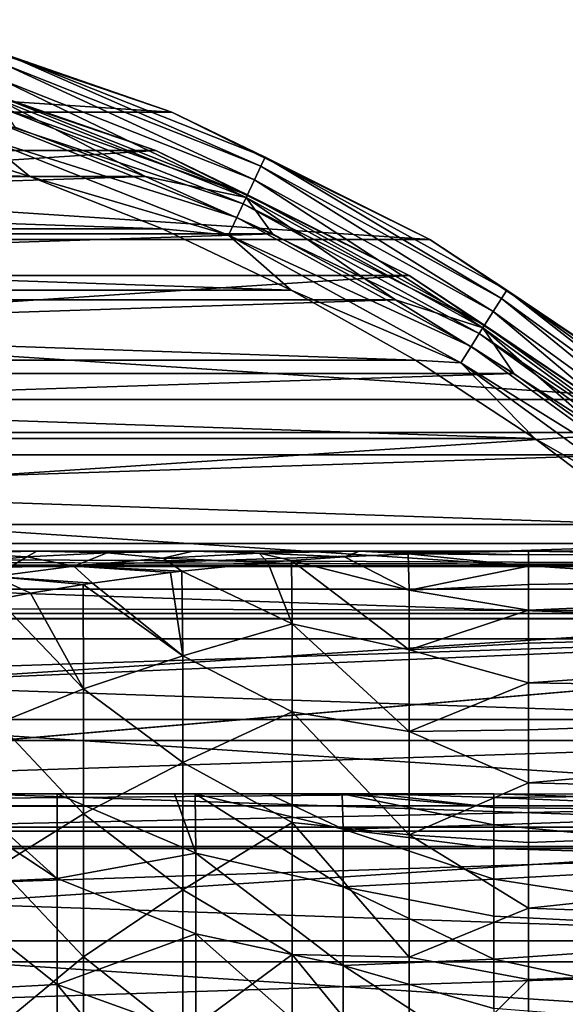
# Model space of a CAD drawing. Header units: millimetres. Extents: x -223 to 138, y -45 to 391.
# Tile 310 of 364: x 85 to 93, y 16 to 31. Entities that reach past the tile are written whole.
import ezdxf

# ---------------------------------------------------------------- set-up
doc = ezdxf.new("R2010")
doc.units = ezdxf.units.MM
doc.header["$LTSCALE"] = 65.185185
for name, color, linetype in [('10', 7, 'CONTINUOUS'), ('136', 7, 'CONTINUOUS'), ('14', 7, 'CONTINUOUS'), ('3', 7, 'CONTINUOUS'), ('315', 7, 'CONTINUOUS'), ('319', 7, 'CONTINUOUS'), ('32', 7, 'CONTINUOUS'), ('321', 7, 'CONTINUOUS'), ('322', 7, 'CONTINUOUS'), ('325', 7, 'CONTINUOUS'), ('327', 7, 'CONTINUOUS'), ('328', 7, 'CONTINUOUS'), ('351', 7, 'CONTINUOUS'), ('384', 7, 'CONTINUOUS'), ('391', 7, 'CONTINUOUS'), ('393', 7, 'CONTINUOUS'), ('48', 7, 'CONTINUOUS'), ('9', 7, 'CONTINUOUS')]:
    doc.layers.add(name, color=color, linetype=linetype)

msp = doc.modelspace()

# ---------------------------------------------------------------- linework, layer by layer
at = {"layer": '10', "color": 7, "linetype": 'CONTINUOUS', "true_color": 0xaaaaaa}
for points in [[(88.879, 22.865, 5.855), (90.576, 22.441, 5.686), (89.642, 22.919, 4.517), (88.879, 22.865, 5.855)], [(90.576, 22.441, 5.686), (90.564, 22.965, 2.933), (89.642, 22.919, 4.517), (90.576, 22.441, 5.686)], [(90.564, 22.965, 2.933), (92.3, 22.947, 1.567), (90.896, 22.977, 2.369), (90.564, 22.965, 2.933)], [(92.3, 22.786, 3.128), (92.3, 22.947, 1.567), (90.564, 22.965, 2.933), (92.3, 22.786, 3.128)], [(90.576, 22.441, 5.686), (92.3, 22.786, 3.128), (90.564, 22.965, 2.933), (90.576, 22.441, 5.686)], [(92.3, 22.947, 1.567), (92.3, 23), (90.896, 22.977, 2.369), (92.3, 22.947, 1.567)], [(87.298, 22.712, 8.755), (88.89, 21.951, 8.665), (88.535, 22.837, 6.47), (87.298, 22.712, 8.755)], [(88.89, 21.951, 8.665), (88.879, 22.865, 5.855), (88.535, 22.837, 6.47), (88.89, 21.951, 8.665)], [(90.576, 21.58, 8.379), (90.576, 22.441, 5.686), (88.879, 22.865, 5.855), (90.576, 21.58, 8.379)], [(88.89, 21.951, 8.665), (90.576, 21.58, 8.379), (88.879, 22.865, 5.855), (88.89, 21.951, 8.665)], [(92.3, 22.52, 4.674), (92.3, 22.786, 3.128), (90.576, 22.441, 5.686), (92.3, 22.52, 4.674)], [(86.004, 22.541, 11.336), (87.308, 21.492, 11.415), (87.13, 22.692, 9.076), (86.004, 22.541, 11.336)], [(87.308, 21.492, 11.415), (87.298, 22.712, 8.755), (87.13, 22.692, 9.076), (87.308, 21.492, 11.415)], [(87.308, 21.492, 11.415), (88.89, 21.951, 8.665), (87.298, 22.712, 8.755), (87.308, 21.492, 11.415)], [(85.878, 21.014, 14.152), (85.871, 22.521, 11.617), (85.109, 22.396, 13.306), (85.878, 21.014, 14.152)], [(85.871, 22.521, 11.617), (87.308, 21.492, 11.415), (86.004, 22.541, 11.336), (85.871, 22.521, 11.617)], [(85.878, 21.014, 14.152), (87.308, 21.492, 11.415), (85.871, 22.521, 11.617), (85.878, 21.014, 14.152)], [(92.3, 22.149, 6.199), (92.3, 22.52, 4.674), (90.576, 22.441, 5.686), (92.3, 22.149, 6.199)], [(84.635, 22.309, 14.445), (85.878, 21.014, 14.152), (85.109, 22.396, 13.306), (84.635, 22.309, 14.445)], [(84.643, 20.518, 16.878), (85.878, 21.014, 14.152), (84.635, 22.309, 14.445), (84.643, 20.518, 16.878)], [(90.576, 21.58, 8.379), (92.3, 22.149, 6.199), (90.576, 22.441, 5.686), (90.576, 21.58, 8.379)], [(92.3, 21.675, 7.695), (92.3, 22.149, 6.199), (90.576, 21.58, 8.379), (92.3, 21.675, 7.695)], [(88.89, 20.684, 11.363), (88.89, 21.951, 8.665), (87.308, 21.492, 11.415), (88.89, 20.684, 11.363)], [(90.576, 20.398, 10.947), (90.576, 21.58, 8.379), (88.89, 21.951, 8.665), (90.576, 20.398, 10.947)], [(88.89, 20.684, 11.363), (90.576, 20.398, 10.947), (88.89, 21.951, 8.665), (88.89, 20.684, 11.363)], [(92.3, 21.1, 9.155), (92.3, 21.675, 7.695), (90.576, 21.58, 8.379), (92.3, 21.1, 9.155)], [(87.308, 19.951, 13.934), (87.308, 21.492, 11.415), (85.878, 21.014, 14.152), (87.308, 19.951, 13.934)], [(87.308, 19.951, 13.934), (88.89, 20.684, 11.363), (87.308, 21.492, 11.415), (87.308, 19.951, 13.934)], [(90.576, 20.398, 10.947), (92.3, 21.1, 9.155), (90.576, 21.58, 8.379), (90.576, 20.398, 10.947)], [(92.3, 20.426, 10.572), (92.3, 21.1, 9.155), (90.576, 20.398, 10.947), (92.3, 20.426, 10.572)], [(85.878, 19.213, 16.514), (85.878, 21.014, 14.152), (84.643, 20.518, 16.878), (85.878, 19.213, 16.514)], [(85.878, 19.213, 16.514), (87.308, 19.951, 13.934), (85.878, 21.014, 14.152), (85.878, 19.213, 16.514)], [(88.89, 19.086, 13.88), (88.89, 20.684, 11.363), (87.308, 19.951, 13.934), (88.89, 19.086, 13.88)], [(90.576, 18.911, 13.352), (90.576, 20.398, 10.947), (88.89, 20.684, 11.363), (90.576, 18.911, 13.352)], [(88.89, 19.086, 13.88), (90.576, 18.911, 13.352), (88.89, 20.684, 11.363), (88.89, 19.086, 13.88)], [(84.643, 18.449, 19.118), (85.878, 19.213, 16.514), (84.643, 20.518, 16.878), (84.643, 18.449, 19.118)], [(92.3, 19.658, 11.94), (92.3, 20.426, 10.572), (90.576, 20.398, 10.947), (92.3, 19.658, 11.94)], [(90.576, 18.911, 13.352), (92.3, 19.658, 11.94), (90.576, 20.398, 10.947), (90.576, 18.911, 13.352)], [(87.308, 18.116, 16.249), (87.308, 19.951, 13.934), (85.878, 19.213, 16.514), (87.308, 18.116, 16.249)], [(87.308, 18.116, 16.249), (88.89, 19.086, 13.88), (87.308, 19.951, 13.934), (87.308, 18.116, 16.249)], [(92.3, 18.798, 13.253), (92.3, 19.658, 11.94), (90.576, 18.911, 13.352), (92.3, 18.798, 13.253)], [(85.878, 17.148, 18.649), (85.878, 19.213, 16.514), (84.643, 18.449, 19.118), (85.878, 17.148, 18.649)], [(85.878, 17.148, 18.649), (87.308, 18.116, 16.249), (85.878, 19.213, 16.514), (85.878, 17.148, 18.649)], [(88.89, 17.184, 16.175), (88.89, 19.086, 13.88), (87.308, 18.116, 16.249), (88.89, 17.184, 16.175)], [(90.576, 17.143, 15.558), (90.576, 18.911, 13.352), (88.89, 19.086, 13.88), (90.576, 17.143, 15.558)], [(88.89, 17.184, 16.175), (90.576, 17.143, 15.558), (88.89, 19.086, 13.88), (88.89, 17.184, 16.175)], [(92.3, 17.851, 14.504), (92.3, 18.798, 13.253), (90.576, 18.911, 13.352), (92.3, 17.851, 14.504)], [(90.576, 17.143, 15.558), (92.3, 17.851, 14.504), (90.576, 18.911, 13.352), (90.576, 17.143, 15.558)], [(84.643, 16.136, 21.106), (85.878, 17.148, 18.649), (84.643, 18.449, 19.118), (84.643, 16.136, 21.106)], [(87.308, 16.014, 18.324), (87.308, 18.116, 16.249), (85.878, 17.148, 18.649), (87.308, 16.014, 18.324)], [(87.308, 16.014, 18.324), (88.89, 17.184, 16.175), (87.308, 18.116, 16.249), (87.308, 16.014, 18.324)], [(92.3, 16.82, 15.687), (92.3, 17.851, 14.504), (90.576, 17.143, 15.558), (92.3, 16.82, 15.687)], [(85.878, 14.848, 20.528), (85.878, 17.148, 18.649), (84.643, 16.136, 21.106), (85.878, 14.848, 20.528)], [(85.878, 14.848, 20.528), (87.308, 16.014, 18.324), (85.878, 17.148, 18.649), (85.878, 14.848, 20.528)], [(88.89, 15.008, 18.212), (88.89, 17.184, 16.175), (87.308, 16.014, 18.324), (88.89, 15.008, 18.212)], [(90.576, 15.118, 17.531), (90.576, 17.143, 15.558), (88.89, 17.184, 16.175), (90.576, 15.118, 17.531)], [(88.89, 15.008, 18.212), (90.576, 15.118, 17.531), (88.89, 17.184, 16.175), (88.89, 15.008, 18.212)], [(90.576, 15.118, 17.531), (92.3, 16.82, 15.687), (90.576, 17.143, 15.558), (90.576, 15.118, 17.531)], [(92.3, 15.711, 16.798), (92.3, 16.82, 15.687), (90.576, 15.118, 17.531), (92.3, 15.711, 16.798)]]:
    msp.add_3dface(points, dxfattribs=at)
at = {"layer": '136', "color": 7, "linetype": 'CONTINUOUS', "true_color": 0xaaaaaa}
for points in [[(69.5, 19.5), (69.5, 19.309, -2.72), (91.8, 19.5), (69.5, 19.5)], [(69.5, 19.309, -2.72), (97, 19.33, -2.568), (91.8, 19.5), (69.5, 19.309, -2.72)], [(97, 19.33, -2.568), (97, 19.498, 0.312), (91.8, 19.5), (97, 19.33, -2.568)], [(91.8, 19.5), (97, 19.498, 0.312), (91.8, 19.45, 1.391), (91.8, 19.5)], [(97, 19.498, 0.312), (97, 19.238, 3.185), (91.8, 19.45, 1.391), (97, 19.498, 0.312)], [(69.5, 19.309, -2.72), (69.5, 18.74, -5.392), (97, 19.33, -2.568), (69.5, 19.309, -2.72)], [(69.5, 18.74, -5.392), (97, 18.74, -5.392), (97, 19.33, -2.568), (69.5, 18.74, -5.392)], [(91.8, 19.45, 1.391), (97, 19.238, 3.185), (91.8, 19.302, 2.775), (91.8, 19.45, 1.391)], [(91.8, 19.302, 2.775), (97, 19.238, 3.185), (91.8, 19.054, 4.145), (91.8, 19.302, 2.775)], [(97, 19.238, 3.185), (97, 18.558, 5.989), (91.8, 19.054, 4.145), (97, 19.238, 3.185)], [(91.8, 19.054, 4.145), (97, 18.558, 5.989), (91.8, 18.71, 5.494), (91.8, 19.054, 4.145)], [(91.8, 18.71, 5.494), (97, 18.558, 5.989), (91.8, 18.271, 6.815), (91.8, 18.71, 5.494)], [(97, 18.558, 5.989), (97, 17.471, 8.661), (91.8, 18.271, 6.815), (97, 18.558, 5.989)], [(91.8, 18.271, 6.815), (97, 17.471, 8.661), (91.8, 17.738, 8.101), (91.8, 18.271, 6.815)], [(91.8, 17.738, 8.101), (97, 17.471, 8.661), (91.8, 17.115, 9.345), (91.8, 17.738, 8.101)], [(97, 17.471, 8.661), (97, 16.002, 11.144), (91.8, 17.115, 9.345), (97, 17.471, 8.661)], [(91.8, 17.115, 9.345), (97, 16.002, 11.144), (91.8, 16.404, 10.542), (91.8, 17.115, 9.345)]]:
    msp.add_3dface(points, dxfattribs=at)
at = {"layer": '14', "color": 7, "linetype": 'CONTINUOUS', "true_color": 0xaaaaaa}
for points in [[(106, 22.103, -6.359), (-106, 13, -38), (-106, 22.103, -6.359), (106, 22.103, -6.359)], [(-106, 13, -38), (106, 22.103, -6.359), (0, 13, -38), (-106, 13, -38)], [(106, 22.103, -6.359), (106, 13, -38), (0, 13, -38), (106, 22.103, -6.359)]]:
    msp.add_3dface(points, dxfattribs=at)
at = {"layer": '3', "color": 7, "linetype": 'CONTINUOUS', "true_color": 0xaaaaaa}
for points in [[(90.717, 23, 2.172), (92.3, 23), (22.883, 23, 2.172), (90.717, 23, 2.172)], [(22.883, 23, 2.172), (92.3, 23), (56.8, 23), (22.883, 23, 2.172)], [(23.741, 23, 3.368), (90.717, 23, 2.172), (22.883, 23, 2.172), (23.741, 23, 3.368)], [(89.859, 23, 3.368), (90.717, 23, 2.172), (23.741, 23, 3.368), (89.859, 23, 3.368)], [(24.315, 23, 4.178), (89.859, 23, 3.368), (23.741, 23, 3.368), (24.315, 23, 4.178)], [(89.285, 23, 4.178), (89.859, 23, 3.368), (24.315, 23, 4.178), (89.285, 23, 4.178)], [(25.582, 23, 6.02), (89.285, 23, 4.178), (24.315, 23, 4.178), (25.582, 23, 6.02)], [(88.018, 23, 6.02), (89.285, 23, 4.178), (25.582, 23, 6.02), (88.018, 23, 6.02)], [(26.145, 23, 6.869), (88.018, 23, 6.02), (25.582, 23, 6.02), (26.145, 23, 6.869)], [(87.455, 23, 6.869), (88.018, 23, 6.02), (26.145, 23, 6.869), (87.455, 23, 6.869)], [(27.168, 23, 8.474), (87.455, 23, 6.869), (26.145, 23, 6.869), (27.168, 23, 8.474)], [(86.432, 23, 8.474), (87.455, 23, 6.869), (27.168, 23, 8.474), (86.432, 23, 8.474)], [(28.395, 23, 10.552), (86.432, 23, 8.474), (27.168, 23, 8.474), (28.395, 23, 10.552)], [(85.205, 23, 10.552), (86.432, 23, 8.474), (28.395, 23, 10.552), (85.205, 23, 10.552)], [(28.427, 23, 10.608), (85.205, 23, 10.552), (28.395, 23, 10.552), (28.427, 23, 10.608)], [(85.173, 23, 10.607), (85.205, 23, 10.552), (28.427, 23, 10.608), (85.173, 23, 10.607)], [(29.434, 23, 12.503), (85.173, 23, 10.607), (28.427, 23, 10.608), (29.434, 23, 12.503)], [(84.166, 23, 12.503), (85.173, 23, 10.607), (29.434, 23, 12.503), (84.166, 23, 12.503)]]:
    msp.add_3dface(points, dxfattribs=at)
at = {"layer": '315', "color": 7, "linetype": 'CONTINUOUS', "true_color": 0xaaaaaa}
for points in [[(84.887, 29.117, -53.5), (63.229, 28.408, -53.5), (86.771, 28.408, -53.5), (84.887, 29.117, -53.5)], [(63.229, 28.408, -53.5), (61.396, 27.577, -53.5), (86.771, 28.408, -53.5), (63.229, 28.408, -53.5)], [(86.771, 28.408, -53.5), (61.396, 27.577, -53.5), (88.604, 27.577, -53.5), (86.771, 28.408, -53.5)], [(61.396, 27.577, -53.5), (59.621, 26.628, -53.5), (88.604, 27.577, -53.5), (61.396, 27.577, -53.5)], [(88.604, 27.577, -53.5), (59.621, 26.628, -53.5), (90.379, 26.628, -53.5), (88.604, 27.577, -53.5)], [(59.621, 26.628, -53.5), (57.912, 25.565, -53.5), (90.379, 26.628, -53.5), (59.621, 26.628, -53.5)], [(90.379, 26.628, -53.5), (57.912, 25.565, -53.5), (92.088, 25.565, -53.5), (90.379, 26.628, -53.5)], [(57.912, 25.565, -53.5), (56.276, 24.392, -53.5), (92.088, 25.565, -53.5), (57.912, 25.565, -53.5)], [(92.088, 25.565, -53.5), (56.276, 24.392, -53.5), (93.724, 24.392, -53.5), (92.088, 25.565, -53.5)], [(56.276, 24.392, -53.5), (54.72, 23.114, -53.5), (93.724, 24.392, -53.5), (56.276, 24.392, -53.5)], [(93.724, 24.392, -53.5), (54.72, 23.114, -53.5), (95.28, 23.114, -53.5), (93.724, 24.392, -53.5)], [(54.72, 23.114, -53.5), (53.251, 21.738, -53.5), (95.28, 23.114, -53.5), (54.72, 23.114, -53.5)], [(95.28, 23.114, -53.5), (53.251, 21.738, -53.5), (96.749, 21.738, -53.5), (95.28, 23.114, -53.5)], [(53.251, 21.738, -53.5), (51.876, 20.269, -53.5), (96.749, 21.738, -53.5), (53.251, 21.738, -53.5)], [(96.749, 21.738, -53.5), (51.876, 20.269, -53.5), (98.124, 20.269, -53.5), (96.749, 21.738, -53.5)], [(51.876, 20.269, -53.5), (50.599, 18.712, -53.5), (98.124, 20.269, -53.5), (51.876, 20.269, -53.5)], [(98.124, 20.269, -53.5), (50.599, 18.712, -53.5), (99.401, 18.712, -53.5), (98.124, 20.269, -53.5)], [(50.599, 18.712, -53.5), (49.427, 17.076, -53.5), (99.401, 18.712, -53.5), (50.599, 18.712, -53.5)], [(99.401, 18.712, -53.5), (49.427, 17.076, -53.5), (100.573, 17.076, -53.5), (99.401, 18.712, -53.5)], [(49.427, 17.076, -53.5), (48.365, 15.366, -53.5), (100.573, 17.076, -53.5), (49.427, 17.076, -53.5)], [(100.573, 17.076, -53.5), (48.365, 15.366, -53.5), (101.635, 15.366, -53.5), (100.573, 17.076, -53.5)]]:
    msp.add_3dface(points, dxfattribs=at)
at = {"layer": '319', "color": 7, "linetype": 'CONTINUOUS', "true_color": 0xaaaaaa}
for points in [[(66.863, 29.031, -54.1), (85.1, 28.408, -54.1), (64.9, 28.408, -54.1), (66.863, 29.031, -54.1)], [(83.137, 29.031, -54.1), (85.1, 28.408, -54.1), (66.863, 29.031, -54.1), (83.137, 29.031, -54.1)], [(64.9, 28.408, -54.1), (87.015, 27.652, -54.1), (62.985, 27.652, -54.1), (64.9, 28.408, -54.1)], [(85.1, 28.408, -54.1), (87.015, 27.652, -54.1), (64.9, 28.408, -54.1), (85.1, 28.408, -54.1)], [(62.985, 27.652, -54.1), (88.875, 26.768, -54.1), (61.125, 26.768, -54.1), (62.985, 27.652, -54.1)], [(87.015, 27.652, -54.1), (88.875, 26.768, -54.1), (62.985, 27.652, -54.1), (87.015, 27.652, -54.1)], [(61.125, 26.768, -54.1), (90.67, 25.758, -54.1), (59.33, 25.758, -54.1), (61.125, 26.768, -54.1)], [(88.875, 26.768, -54.1), (90.67, 25.758, -54.1), (61.125, 26.768, -54.1), (88.875, 26.768, -54.1)], [(59.33, 25.758, -54.1), (92.392, 24.628, -54.1), (57.608, 24.628, -54.1), (59.33, 25.758, -54.1)], [(90.67, 25.758, -54.1), (92.392, 24.628, -54.1), (59.33, 25.758, -54.1), (90.67, 25.758, -54.1)], [(57.608, 24.628, -54.1), (94.032, 23.384, -54.1), (55.968, 23.384, -54.1), (57.608, 24.628, -54.1)], [(92.392, 24.628, -54.1), (94.032, 23.384, -54.1), (57.608, 24.628, -54.1), (92.392, 24.628, -54.1)], [(55.968, 23.384, -54.1), (95.584, 22.03, -54.1), (54.416, 22.03, -54.1), (55.968, 23.384, -54.1)], [(94.032, 23.384, -54.1), (95.584, 22.03, -54.1), (55.968, 23.384, -54.1), (94.032, 23.384, -54.1)], [(54.416, 22.03, -54.1), (97.04, 20.573, -54.1), (52.96, 20.573, -54.1), (54.416, 22.03, -54.1)], [(95.584, 22.03, -54.1), (97.04, 20.573, -54.1), (54.416, 22.03, -54.1), (95.584, 22.03, -54.1)], [(52.96, 20.573, -54.1), (98.393, 19.021, -54.1), (51.607, 19.021, -54.1), (52.96, 20.573, -54.1)], [(97.04, 20.573, -54.1), (98.393, 19.021, -54.1), (52.96, 20.573, -54.1), (97.04, 20.573, -54.1)], [(51.607, 19.021, -54.1), (99.637, 17.38, -54.1), (50.363, 17.38, -54.1), (51.607, 19.021, -54.1)], [(98.393, 19.021, -54.1), (99.637, 17.38, -54.1), (51.607, 19.021, -54.1), (98.393, 19.021, -54.1)], [(50.363, 17.38, -54.1), (100.766, 15.657, -54.1), (49.234, 15.657, -54.1), (50.363, 17.38, -54.1)], [(99.637, 17.38, -54.1), (100.766, 15.657, -54.1), (50.363, 17.38, -54.1), (99.637, 17.38, -54.1)]]:
    msp.add_3dface(points, dxfattribs=at)
at = {"layer": '32', "color": 7, "linetype": 'CONTINUOUS', "true_color": 0xaaaaaa}
for points in [[(85.205, 23, 10.552), (84.166, 23, 12.503), (84.037, 22.977, 13.354), (85.205, 23, 10.552)], [(85.06, 22.918, 11.837), (85.205, 23, 10.552), (84.037, 22.977, 13.354), (85.06, 22.918, 11.837)], [(84.039, 22.824, 14.411), (85.06, 22.918, 11.837), (84.037, 22.977, 13.354), (84.039, 22.824, 14.411)], [(84.039, 22.824, 14.411), (84.585, 22.636, 13.88), (85.06, 22.918, 11.837), (84.039, 22.824, 14.411)], [(85.205, 23, 10.552), (85.173, 23, 10.607), (84.166, 23, 12.503), (85.205, 23, 10.552)], [(84.585, 22.636, 13.88), (85.736, 22.785, 11.188), (85.06, 22.918, 11.837), (84.585, 22.636, 13.88)], [(85.205, 23, 10.552), (85.06, 22.918, 11.837), (86.219, 22.979, 9.308), (85.205, 23, 10.552)], [(85.06, 22.918, 11.837), (85.736, 22.785, 11.188), (86.219, 22.979, 9.308), (85.06, 22.918, 11.837)], [(86.432, 23, 8.474), (85.205, 23, 10.552), (86.219, 22.979, 9.308), (86.432, 23, 8.474)], [(85.736, 22.785, 11.188), (87.024, 22.901, 8.539), (86.219, 22.979, 9.308), (85.736, 22.785, 11.188)], [(85.736, 22.785, 11.188), (87.298, 22.712, 8.755), (87.024, 22.901, 8.539), (85.736, 22.785, 11.188)], [(87.455, 23, 6.869), (86.432, 23, 8.474), (86.219, 22.979, 9.308), (87.455, 23, 6.869)], [(87.024, 22.901, 8.539), (87.455, 23, 6.869), (86.219, 22.979, 9.308), (87.024, 22.901, 8.539)], [(87.455, 23, 6.869), (87.024, 22.901, 8.539), (88.414, 22.974, 5.927), (87.455, 23, 6.869)], [(87.024, 22.901, 8.539), (88.535, 22.837, 6.47), (88.414, 22.974, 5.927), (87.024, 22.901, 8.539)], [(87.298, 22.712, 8.755), (88.535, 22.837, 6.47), (87.024, 22.901, 8.539), (87.298, 22.712, 8.755)], [(88.018, 23, 6.02), (87.455, 23, 6.869), (88.414, 22.974, 5.927), (88.018, 23, 6.02)], [(89.285, 23, 4.178), (88.018, 23, 6.02), (88.414, 22.974, 5.927), (89.285, 23, 4.178)], [(89.859, 23, 3.368), (89.285, 23, 4.178), (88.414, 22.974, 5.927), (89.859, 23, 3.368)], [(89.642, 22.919, 4.517), (89.859, 23, 3.368), (88.414, 22.974, 5.927), (89.642, 22.919, 4.517)], [(88.879, 22.865, 5.855), (89.642, 22.919, 4.517), (88.414, 22.974, 5.927), (88.879, 22.865, 5.855)], [(88.535, 22.837, 6.47), (88.879, 22.865, 5.855), (88.414, 22.974, 5.927), (88.535, 22.837, 6.47)], [(90.564, 22.965, 2.933), (89.859, 23, 3.368), (89.642, 22.919, 4.517), (90.564, 22.965, 2.933)], [(90.717, 23, 2.172), (89.859, 23, 3.368), (90.896, 22.977, 2.369), (90.717, 23, 2.172)], [(89.859, 23, 3.368), (90.564, 22.965, 2.933), (90.896, 22.977, 2.369), (89.859, 23, 3.368)], [(92.3, 23), (90.717, 23, 2.172), (90.896, 22.977, 2.369), (92.3, 23)], [(84.585, 22.636, 13.88), (86.004, 22.541, 11.336), (85.736, 22.785, 11.188), (84.585, 22.636, 13.88)], [(87.13, 22.692, 9.076), (87.298, 22.712, 8.755), (85.736, 22.785, 11.188), (87.13, 22.692, 9.076)], [(86.004, 22.541, 11.336), (87.13, 22.692, 9.076), (85.736, 22.785, 11.188), (86.004, 22.541, 11.336)], [(85.871, 22.521, 11.617), (86.004, 22.541, 11.336), (84.585, 22.636, 13.88), (85.871, 22.521, 11.617)], [(85.109, 22.396, 13.306), (85.871, 22.521, 11.617), (84.585, 22.636, 13.88), (85.109, 22.396, 13.306)], [(84.635, 22.309, 14.445), (85.109, 22.396, 13.306), (84.585, 22.636, 13.88), (84.635, 22.309, 14.445)]]:
    msp.add_3dface(points, dxfattribs=at)
at = {"layer": '321', "color": 7, "linetype": 'CONTINUOUS', "true_color": 0xaaaaaa}
for points in [[(66.782, 30.668, -73.5), (87.15, 29.333, -73.5), (62.85, 29.333, -73.5), (66.782, 30.668, -73.5)], [(83.218, 30.668, -73.5), (87.15, 29.333, -73.5), (66.782, 30.668, -73.5), (83.218, 30.668, -73.5)], [(62.85, 29.333, -73.5), (90.875, 27.496, -73.5), (59.125, 27.496, -73.5), (62.85, 29.333, -73.5)], [(87.15, 29.333, -73.5), (90.875, 27.496, -73.5), (62.85, 29.333, -73.5), (87.15, 29.333, -73.5)], [(59.125, 27.496, -73.5), (94.328, 25.189, -73.5), (55.672, 25.189, -73.5), (59.125, 27.496, -73.5)], [(90.875, 27.496, -73.5), (94.328, 25.189, -73.5), (59.125, 27.496, -73.5), (90.875, 27.496, -73.5)], [(55.672, 25.189, -73.5), (97.451, 22.451, -73.5), (52.549, 22.451, -73.5), (55.672, 25.189, -73.5)], [(94.328, 25.189, -73.5), (97.451, 22.451, -73.5), (55.672, 25.189, -73.5), (94.328, 25.189, -73.5)], [(52.549, 22.451, -73.5), (100.189, 19.328, -73.5), (49.811, 19.328, -73.5), (52.549, 22.451, -73.5)], [(97.451, 22.451, -73.5), (100.189, 19.328, -73.5), (52.549, 22.451, -73.5), (97.451, 22.451, -73.5)], [(49.811, 19.328, -73.5), (102.496, 15.875, -73.5), (47.504, 15.875, -73.5), (49.811, 19.328, -73.5)], [(100.189, 19.328, -73.5), (102.496, 15.875, -73.5), (49.811, 19.328, -73.5), (100.189, 19.328, -73.5)]]:
    msp.add_3dface(points, dxfattribs=at)
at = {"layer": '322', "color": 7, "linetype": 'CONTINUOUS', "true_color": 0xaaaaaa}
for points in [[(87.15, 29.333, -73.5), (83.218, 30.668, -73.5), (87.15, 29.333, -54.5), (87.15, 29.333, -73.5)], [(87.15, 29.333, -54.5), (83.218, 30.668, -73.5), (83.218, 30.668, -54.5), (87.15, 29.333, -54.5)], [(90.875, 27.496, -73.5), (87.15, 29.333, -73.5), (90.875, 27.496, -54.5), (90.875, 27.496, -73.5)], [(90.875, 27.496, -54.5), (87.15, 29.333, -73.5), (87.15, 29.333, -54.5), (90.875, 27.496, -54.5)], [(94.328, 25.189, -73.5), (90.875, 27.496, -73.5), (94.328, 25.189, -54.5), (94.328, 25.189, -73.5)], [(94.328, 25.189, -54.5), (90.875, 27.496, -73.5), (90.875, 27.496, -54.5), (94.328, 25.189, -54.5)]]:
    msp.add_3dface(points, dxfattribs=at)
at = {"layer": '325', "color": 7, "linetype": 'CONTINUOUS', "true_color": 0xaaaaaa}
for points in [[(86.921, 28.779, -55.1), (83.062, 30.089, -55.1), (86.921, 28.779, -73.457), (86.921, 28.779, -55.1)], [(86.921, 28.779, -73.457), (83.062, 30.089, -55.1), (83.062, 30.089, -73.457), (86.921, 28.779, -73.457)], [(90.575, 26.977, -55.1), (86.921, 28.779, -55.1), (90.575, 26.977, -73.457), (90.575, 26.977, -55.1)], [(90.575, 26.977, -73.457), (86.921, 28.779, -55.1), (86.921, 28.779, -73.457), (90.575, 26.977, -73.457)], [(93.963, 24.713, -55.1), (90.575, 26.977, -55.1), (93.963, 24.713, -73.457), (93.963, 24.713, -55.1)], [(93.963, 24.713, -73.457), (90.575, 26.977, -55.1), (90.575, 26.977, -73.457), (93.963, 24.713, -73.457)]]:
    msp.add_3dface(points, dxfattribs=at)
at = {"layer": '327', "color": 7, "linetype": 'CONTINUOUS', "true_color": 0xaaaaaa}
for points in [[(87.15, 29.333, -54.5), (83.218, 30.668, -54.5), (84.796, 30.15, -54.192), (87.15, 29.333, -54.5)], [(84.752, 30.015, -53.913), (88.437, 28.556, -53.913), (84.796, 30.15, -54.192), (84.752, 30.015, -53.913)], [(87.15, 29.333, -54.5), (84.796, 30.15, -54.192), (88.498, 28.684, -54.192), (87.15, 29.333, -54.5)], [(84.796, 30.15, -54.192), (88.437, 28.556, -53.913), (88.498, 28.684, -54.192), (84.796, 30.15, -54.192)], [(84.684, 29.804, -53.691), (88.343, 28.356, -53.691), (84.752, 30.015, -53.913), (84.684, 29.804, -53.691)], [(84.752, 30.015, -53.913), (88.343, 28.356, -53.691), (88.437, 28.556, -53.913), (84.752, 30.015, -53.913)], [(84.598, 29.539, -53.549), (88.224, 28.103, -53.549), (84.684, 29.804, -53.691), (84.598, 29.539, -53.549)], [(84.684, 29.804, -53.691), (88.224, 28.103, -53.549), (88.343, 28.356, -53.691), (84.684, 29.804, -53.691)], [(84.887, 29.117, -53.5), (86.771, 28.408, -53.5), (84.598, 29.539, -53.549), (84.887, 29.117, -53.5)], [(84.598, 29.539, -53.549), (86.771, 28.408, -53.5), (88.224, 28.103, -53.549), (84.598, 29.539, -53.549)], [(90.875, 27.496, -54.5), (87.15, 29.333, -54.5), (88.498, 28.684, -54.192), (90.875, 27.496, -54.5)], [(88.343, 28.356, -53.691), (91.792, 26.46, -53.691), (88.437, 28.556, -53.913), (88.343, 28.356, -53.691)], [(88.437, 28.556, -53.913), (91.91, 26.646, -53.913), (88.498, 28.684, -54.192), (88.437, 28.556, -53.913)], [(88.437, 28.556, -53.913), (91.792, 26.46, -53.691), (91.91, 26.646, -53.913), (88.437, 28.556, -53.913)], [(90.875, 27.496, -54.5), (88.498, 28.684, -54.192), (91.986, 26.766, -54.192), (90.875, 27.496, -54.5)], [(88.498, 28.684, -54.192), (91.91, 26.646, -53.913), (91.986, 26.766, -54.192), (88.498, 28.684, -54.192)], [(86.771, 28.408, -53.5), (88.604, 27.577, -53.5), (88.224, 28.103, -53.549), (86.771, 28.408, -53.5)], [(88.224, 28.103, -53.549), (91.642, 26.224, -53.549), (88.343, 28.356, -53.691), (88.224, 28.103, -53.549)], [(88.343, 28.356, -53.691), (91.642, 26.224, -53.549), (91.792, 26.46, -53.691), (88.343, 28.356, -53.691)], [(88.604, 27.577, -53.5), (90.379, 26.628, -53.5), (88.224, 28.103, -53.549), (88.604, 27.577, -53.5)], [(88.224, 28.103, -53.549), (90.379, 26.628, -53.5), (91.642, 26.224, -53.549), (88.224, 28.103, -53.549)], [(94.328, 25.189, -54.5), (90.875, 27.496, -54.5), (91.986, 26.766, -54.192), (94.328, 25.189, -54.5)], [(91.91, 26.646, -53.913), (95.117, 24.317, -53.913), (91.986, 26.766, -54.192), (91.91, 26.646, -53.913)], [(94.328, 25.189, -54.5), (91.986, 26.766, -54.192), (95.207, 24.426, -54.192), (94.328, 25.189, -54.5)], [(91.986, 26.766, -54.192), (95.117, 24.317, -53.913), (95.207, 24.426, -54.192), (91.986, 26.766, -54.192)], [(90.379, 26.628, -53.5), (92.088, 25.565, -53.5), (91.642, 26.224, -53.549), (90.379, 26.628, -53.5)], [(91.792, 26.46, -53.691), (94.976, 24.146, -53.691), (91.91, 26.646, -53.913), (91.792, 26.46, -53.691)], [(91.91, 26.646, -53.913), (94.976, 24.146, -53.691), (95.117, 24.317, -53.913), (91.91, 26.646, -53.913)], [(91.642, 26.224, -53.549), (94.798, 23.931, -53.549), (91.792, 26.46, -53.691), (91.642, 26.224, -53.549)], [(91.792, 26.46, -53.691), (94.798, 23.931, -53.549), (94.976, 24.146, -53.691), (91.792, 26.46, -53.691)], [(92.088, 25.565, -53.5), (93.724, 24.392, -53.5), (91.642, 26.224, -53.549), (92.088, 25.565, -53.5)], [(91.642, 26.224, -53.549), (93.724, 24.392, -53.5), (94.798, 23.931, -53.549), (91.642, 26.224, -53.549)]]:
    msp.add_3dface(points, dxfattribs=at)
at = {"layer": '328', "color": 7, "linetype": 'CONTINUOUS', "true_color": 0xaaaaaa}
for points in [[(83.062, 30.089, -55.1), (86.921, 28.779, -55.1), (84.611, 29.579, -54.792), (83.062, 30.089, -55.1)], [(84.611, 29.579, -54.792), (88.242, 28.141, -54.792), (84.567, 29.444, -54.513), (84.611, 29.579, -54.792)], [(84.611, 29.579, -54.792), (86.921, 28.779, -55.1), (88.242, 28.141, -54.792), (84.611, 29.579, -54.792)], [(84.567, 29.444, -54.513), (88.182, 28.013, -54.513), (84.499, 29.234, -54.291), (84.567, 29.444, -54.513)], [(84.567, 29.444, -54.513), (88.242, 28.141, -54.792), (88.182, 28.013, -54.513), (84.567, 29.444, -54.513)], [(84.499, 29.234, -54.291), (88.088, 27.813, -54.291), (84.412, 28.968, -54.149), (84.499, 29.234, -54.291)], [(84.499, 29.234, -54.291), (88.182, 28.013, -54.513), (88.088, 27.813, -54.291), (84.499, 29.234, -54.291)], [(85.1, 28.408, -54.1), (83.137, 29.031, -54.1), (84.412, 28.968, -54.149), (85.1, 28.408, -54.1)], [(85.1, 28.408, -54.1), (84.412, 28.968, -54.149), (87.969, 27.56, -54.149), (85.1, 28.408, -54.1)], [(84.412, 28.968, -54.149), (88.088, 27.813, -54.291), (87.969, 27.56, -54.149), (84.412, 28.968, -54.149)], [(86.921, 28.779, -55.1), (90.575, 26.977, -55.1), (88.242, 28.141, -54.792), (86.921, 28.779, -55.1)], [(87.015, 27.652, -54.1), (85.1, 28.408, -54.1), (87.969, 27.56, -54.149), (87.015, 27.652, -54.1)], [(88.242, 28.141, -54.792), (91.665, 26.26, -54.792), (88.182, 28.013, -54.513), (88.242, 28.141, -54.792)], [(88.242, 28.141, -54.792), (90.575, 26.977, -55.1), (91.665, 26.26, -54.792), (88.242, 28.141, -54.792)], [(88.182, 28.013, -54.513), (91.589, 26.14, -54.513), (88.088, 27.813, -54.291), (88.182, 28.013, -54.513)], [(88.182, 28.013, -54.513), (91.665, 26.26, -54.792), (91.589, 26.14, -54.513), (88.182, 28.013, -54.513)], [(88.088, 27.813, -54.291), (91.47, 25.953, -54.291), (87.969, 27.56, -54.149), (88.088, 27.813, -54.291)], [(88.088, 27.813, -54.291), (91.589, 26.14, -54.513), (91.47, 25.953, -54.291), (88.088, 27.813, -54.291)], [(88.875, 26.768, -54.1), (87.015, 27.652, -54.1), (87.969, 27.56, -54.149), (88.875, 26.768, -54.1)], [(88.875, 26.768, -54.1), (87.969, 27.56, -54.149), (91.321, 25.717, -54.149), (88.875, 26.768, -54.1)], [(87.969, 27.56, -54.149), (91.47, 25.953, -54.291), (91.321, 25.717, -54.149), (87.969, 27.56, -54.149)], [(90.575, 26.977, -55.1), (93.963, 24.713, -55.1), (91.665, 26.26, -54.792), (90.575, 26.977, -55.1)], [(90.67, 25.758, -54.1), (88.875, 26.768, -54.1), (91.321, 25.717, -54.149), (90.67, 25.758, -54.1)], [(91.589, 26.14, -54.513), (94.734, 23.855, -54.513), (91.47, 25.953, -54.291), (91.589, 26.14, -54.513)], [(91.665, 26.26, -54.792), (94.825, 23.964, -54.792), (91.589, 26.14, -54.513), (91.665, 26.26, -54.792)], [(91.589, 26.14, -54.513), (94.825, 23.964, -54.792), (94.734, 23.855, -54.513), (91.589, 26.14, -54.513)], [(91.665, 26.26, -54.792), (93.963, 24.713, -55.1), (94.825, 23.964, -54.792), (91.665, 26.26, -54.792)], [(91.47, 25.953, -54.291), (94.593, 23.684, -54.291), (91.321, 25.717, -54.149), (91.47, 25.953, -54.291)], [(91.47, 25.953, -54.291), (94.734, 23.855, -54.513), (94.593, 23.684, -54.291), (91.47, 25.953, -54.291)], [(92.392, 24.628, -54.1), (90.67, 25.758, -54.1), (91.321, 25.717, -54.149), (92.392, 24.628, -54.1)], [(92.392, 24.628, -54.1), (91.321, 25.717, -54.149), (94.415, 23.469, -54.149), (92.392, 24.628, -54.1)], [(91.321, 25.717, -54.149), (94.593, 23.684, -54.291), (94.415, 23.469, -54.149), (91.321, 25.717, -54.149)], [(94.032, 23.384, -54.1), (92.392, 24.628, -54.1), (94.415, 23.469, -54.149), (94.032, 23.384, -54.1)]]:
    msp.add_3dface(points, dxfattribs=at)
at = {"layer": '351', "linetype": 'CONTINUOUS'}
for points in [[(86.921, 28.779, -73.457), (83.062, 30.089, -73.457), (63.079, 28.779, -73.457), (86.921, 28.779, -73.457)], [(90.575, 26.977, -73.457), (86.921, 28.779, -73.457), (59.425, 26.977, -73.457), (90.575, 26.977, -73.457)], [(86.921, 28.779, -73.457), (63.079, 28.779, -73.457), (59.425, 26.977, -73.457), (86.921, 28.779, -73.457)], [(93.963, 24.713, -73.457), (90.575, 26.977, -73.457), (56.037, 24.713, -73.457), (93.963, 24.713, -73.457)], [(90.575, 26.977, -73.457), (59.425, 26.977, -73.457), (56.037, 24.713, -73.457), (90.575, 26.977, -73.457)], [(97.026, 22.026, -73.457), (93.963, 24.713, -73.457), (52.974, 22.026, -73.457), (97.026, 22.026, -73.457)], [(93.963, 24.713, -73.457), (56.037, 24.713, -73.457), (52.974, 22.026, -73.457), (93.963, 24.713, -73.457)], [(99.713, 18.963, -73.457), (97.026, 22.026, -73.457), (50.287, 18.963, -73.457), (99.713, 18.963, -73.457)], [(97.026, 22.026, -73.457), (52.974, 22.026, -73.457), (50.287, 18.963, -73.457), (97.026, 22.026, -73.457)], [(101.977, 15.575, -73.457), (99.713, 18.963, -73.457), (48.023, 15.575, -73.457), (101.977, 15.575, -73.457)], [(99.713, 18.963, -73.457), (50.287, 18.963, -73.457), (48.023, 15.575, -73.457), (99.713, 18.963, -73.457)]]:
    msp.add_3dface(points, dxfattribs=at)
at = {"layer": '384', "color": 7, "linetype": 'CONTINUOUS', "true_color": 0xaaaaaa}
for points in [[(69.5, 18.74, -5.392), (69.5, 13.961, -22), (97, 13.961, -22), (69.5, 18.74, -5.392)], [(69.5, 18.74, -5.392), (97, 13.961, -22), (97, 18.74, -5.392), (69.5, 18.74, -5.392)]]:
    msp.add_3dface(points, dxfattribs=at)
at = {"layer": '391', "color": 7, "linetype": 'CONTINUOUS', "true_color": 0xaaaaaa}
for points in [[(69.5, 19.5, 19.5), (69.5, 19.5), (91.8, 19.5), (69.5, 19.5, 19.5)], [(69.5, 19.5, 19.5), (91.8, 19.5), (90.088, 19.5, 2.104), (69.5, 19.5, 19.5)], [(84.137, 19.5, 10.182), (69.5, 19.5, 19.5), (85.496, 19.5, 8.14), (84.137, 19.5, 10.182)], [(85.496, 19.5, 8.14), (69.5, 19.5, 19.5), (87.19, 19.5, 5.803), (85.496, 19.5, 8.14)], [(87.19, 19.5, 5.803), (69.5, 19.5, 19.5), (87.487, 19.5, 5.41), (87.19, 19.5, 5.803)], [(87.487, 19.5, 5.41), (69.5, 19.5, 19.5), (88.545, 19.5, 4.04), (87.487, 19.5, 5.41)], [(88.545, 19.5, 4.04), (69.5, 19.5, 19.5), (89.611, 19.5, 2.698), (88.545, 19.5, 4.04)], [(89.611, 19.5, 2.698), (69.5, 19.5, 19.5), (90.088, 19.5, 2.104), (89.611, 19.5, 2.698)]]:
    msp.add_3dface(points, dxfattribs=at)
at = {"layer": '393', "color": 7, "linetype": 'CONTINUOUS', "true_color": 0xaaaaaa}
for points in [[(83.638, 19.5, 10.986), (84.137, 19.5, 10.182), (85.496, 18.28, 10.599), (83.638, 19.5, 10.986)], [(83.673, 18.197, 12.983), (83.638, 19.5, 10.986), (85.496, 18.28, 10.599), (83.673, 18.197, 12.983)], [(84.137, 19.5, 10.182), (85.496, 19.5, 8.14), (85.496, 18.28, 10.599), (84.137, 19.5, 10.182)], [(85.496, 19.5, 8.14), (87.19, 19.5, 5.803), (87.499, 18.647, 7.85), (85.496, 19.5, 8.14)], [(85.496, 18.28, 10.599), (85.496, 19.5, 8.14), (87.499, 18.647, 7.85), (85.496, 18.28, 10.599)], [(87.19, 19.5, 5.803), (87.487, 19.5, 5.41), (87.499, 18.647, 7.85), (87.19, 19.5, 5.803)], [(87.487, 19.5, 5.41), (88.545, 19.5, 4.04), (89.625, 18.99, 5.177), (87.487, 19.5, 5.41)], [(87.499, 18.647, 7.85), (87.487, 19.5, 5.41), (89.625, 18.16, 7.591), (87.499, 18.647, 7.85)], [(89.625, 18.16, 7.591), (87.487, 19.5, 5.41), (89.625, 18.99, 5.177), (89.625, 18.16, 7.591)], [(88.545, 19.5, 4.04), (89.611, 19.5, 2.698), (89.625, 18.99, 5.177), (88.545, 19.5, 4.04)], [(91.8, 19.302, 2.775), (91.8, 19.054, 4.145), (89.611, 19.5, 2.698), (91.8, 19.302, 2.775)], [(91.8, 19.302, 2.775), (89.611, 19.5, 2.698), (90.088, 19.5, 2.104), (91.8, 19.302, 2.775)], [(89.611, 19.5, 2.698), (91.8, 19.054, 4.145), (89.625, 18.99, 5.177), (89.611, 19.5, 2.698)], [(91.8, 19.5), (91.8, 19.45, 1.391), (90.088, 19.5, 2.104), (91.8, 19.5)], [(91.8, 19.45, 1.391), (91.8, 19.302, 2.775), (90.088, 19.5, 2.104), (91.8, 19.45, 1.391)], [(91.8, 19.054, 4.145), (91.8, 18.71, 5.494), (89.625, 18.99, 5.177), (91.8, 19.054, 4.145)], [(91.8, 18.71, 5.494), (91.8, 18.271, 6.815), (89.625, 18.99, 5.177), (91.8, 18.71, 5.494)], [(91.8, 18.271, 6.815), (89.625, 18.16, 7.591), (89.625, 18.99, 5.177), (91.8, 18.271, 6.815)], [(87.499, 17.482, 10.184), (85.496, 18.28, 10.599), (87.499, 18.647, 7.85), (87.499, 17.482, 10.184)], [(87.499, 17.482, 10.184), (87.499, 18.647, 7.85), (89.625, 17.025, 9.878), (87.499, 17.482, 10.184)], [(89.625, 17.025, 9.878), (87.499, 18.647, 7.85), (89.625, 18.16, 7.591), (89.625, 17.025, 9.878)], [(85.496, 16.752, 12.879), (83.673, 18.197, 12.983), (85.496, 18.28, 10.599), (85.496, 16.752, 12.879)], [(83.673, 16.655, 14.909), (83.673, 18.197, 12.983), (85.496, 16.752, 12.879), (83.673, 16.655, 14.909)], [(85.496, 16.752, 12.879), (85.496, 18.28, 10.599), (87.499, 17.482, 10.184), (85.496, 16.752, 12.879)], [(91.8, 18.271, 6.815), (91.8, 17.738, 8.101), (89.625, 18.16, 7.591), (91.8, 18.271, 6.815)], [(91.8, 17.738, 8.101), (91.8, 17.115, 9.345), (89.625, 18.16, 7.591), (91.8, 17.738, 8.101)], [(91.8, 17.115, 9.345), (89.625, 17.025, 9.878), (89.625, 18.16, 7.591), (91.8, 17.115, 9.345)], [(87.499, 16.027, 12.348), (85.496, 16.752, 12.879), (87.499, 17.482, 10.184), (87.499, 16.027, 12.348)], [(87.499, 16.027, 12.348), (87.499, 17.482, 10.184), (89.625, 15.603, 11.999), (87.499, 16.027, 12.348)], [(89.625, 15.603, 11.999), (87.499, 17.482, 10.184), (89.625, 17.025, 9.878), (89.625, 15.603, 11.999)], [(91.8, 17.115, 9.345), (91.8, 16.404, 10.542), (89.625, 17.025, 9.878), (91.8, 17.115, 9.345)], [(91.8, 16.404, 10.542), (91.8, 15.611, 11.686), (89.625, 17.025, 9.878), (91.8, 16.404, 10.542)], [(91.8, 15.611, 11.686), (89.625, 15.603, 11.999), (89.625, 17.025, 9.878), (91.8, 15.611, 11.686)], [(85.496, 14.941, 14.942), (83.673, 16.655, 14.909), (85.496, 16.752, 12.879), (85.496, 14.941, 14.942)], [(83.673, 14.911, 16.654), (83.673, 16.655, 14.909), (85.496, 14.941, 14.942), (83.673, 14.911, 16.654)], [(85.496, 14.941, 14.942), (85.496, 16.752, 12.879), (87.499, 14.306, 14.306), (85.496, 14.941, 14.942)], [(87.499, 14.306, 14.306), (85.496, 16.752, 12.879), (87.499, 16.027, 12.348), (87.499, 14.306, 14.306)]]:
    msp.add_3dface(points, dxfattribs=at)
at = {"layer": '48', "color": 7, "linetype": 'CONTINUOUS', "true_color": 0xaaaaaa}
for points in [[(88.578, -3.998, 19.5), (69.5, -3.998, 19.5), (69.5, 19.5, 19.5), (88.578, -3.998, 19.5)], [(89.634, -2.669, 19.5), (88.578, -3.998, 19.5), (69.5, 19.5, 19.5), (89.634, -2.669, 19.5)], [(90.175, -1.997, 19.5), (89.634, -2.669, 19.5), (69.5, 19.5, 19.5), (90.175, -1.997, 19.5)], [(90.705, -1.343, 19.5), (90.175, -1.997, 19.5), (69.5, 19.5, 19.5), (90.705, -1.343, 19.5)], [(91.8, 0, 19.5), (90.705, -1.343, 19.5), (69.5, 19.5, 19.5), (91.8, 0, 19.5)], [(90.066, 2.13, 19.5), (91.8, 0, 19.5), (69.5, 19.5, 19.5), (90.066, 2.13, 19.5)], [(89.61, 2.698, 19.5), (90.066, 2.13, 19.5), (69.5, 19.5, 19.5), (89.61, 2.698, 19.5)], [(88.513, 4.081, 19.5), (89.61, 2.698, 19.5), (69.5, 19.5, 19.5), (88.513, 4.081, 19.5)], [(87.486, 5.411, 19.5), (88.513, 4.081, 19.5), (69.5, 19.5, 19.5), (87.486, 5.411, 19.5)], [(87.152, 5.852, 19.5), (87.486, 5.411, 19.5), (69.5, 19.5, 19.5), (87.152, 5.852, 19.5)], [(85.493, 8.144, 19.5), (87.152, 5.852, 19.5), (69.5, 19.5, 19.5), (85.493, 8.144, 19.5)], [(85.457, 8.197, 19.5), (85.493, 8.144, 19.5), (69.5, 19.5, 19.5), (85.457, 8.197, 19.5)], [(84.11, 10.225, 19.5), (85.457, 8.197, 19.5), (69.5, 19.5, 19.5), (84.11, 10.225, 19.5)]]:
    msp.add_3dface(points, dxfattribs=at)
at = {"layer": '9', "color": 7, "linetype": 'CONTINUOUS', "true_color": 0xaaaaaa}
for points in [[(106, 22.782, -3.159), (-106, 22.782, -3.159), (-106, 23, 0.106), (106, 22.782, -3.159)], [(106, 22.782, -3.159), (-106, 23, 0.106), (21.3, 23), (106, 22.782, -3.159)], [(106, 22.782, -3.159), (21.3, 23), (56.8, 23), (106, 22.782, -3.159)], [(92.3, 23), (106, 22.782, -3.159), (56.8, 23), (92.3, 23)], [(106, 22.752, 3.369), (106, 23, 0.106), (92.3, 22.786, 3.128), (106, 22.752, 3.369)], [(106, 23, 0.106), (106, 22.782, -3.159), (92.3, 23), (106, 23, 0.106)], [(106, 23, 0.106), (92.3, 23), (92.3, 22.947, 1.567), (106, 23, 0.106)], [(92.3, 22.786, 3.128), (106, 23, 0.106), (92.3, 22.947, 1.567), (92.3, 22.786, 3.128)], [(106, 22.782, -3.159), (106, 22.103, -6.359), (-106, 22.782, -3.159), (106, 22.782, -3.159)], [(106, 22.103, -6.359), (-106, 22.103, -6.359), (-106, 22.782, -3.159), (106, 22.103, -6.359)], [(92.3, 22.52, 4.674), (106, 22.752, 3.369), (92.3, 22.786, 3.128), (92.3, 22.52, 4.674)], [(106, 22.044, 6.563), (106, 22.752, 3.369), (92.3, 22.149, 6.199), (106, 22.044, 6.563)], [(92.3, 22.149, 6.199), (106, 22.752, 3.369), (92.3, 22.52, 4.674), (92.3, 22.149, 6.199)], [(92.3, 21.675, 7.695), (106, 22.044, 6.563), (92.3, 22.149, 6.199), (92.3, 21.675, 7.695)], [(106, 20.889, 9.625), (106, 22.044, 6.563), (92.3, 21.1, 9.155), (106, 20.889, 9.625)], [(92.3, 21.1, 9.155), (106, 22.044, 6.563), (92.3, 21.675, 7.695), (92.3, 21.1, 9.155)], [(92.3, 20.426, 10.572), (106, 20.889, 9.625), (92.3, 21.1, 9.155), (92.3, 20.426, 10.572)], [(106, 19.312, 12.492), (106, 20.889, 9.625), (92.3, 19.658, 11.94), (106, 19.312, 12.492)], [(92.3, 19.658, 11.94), (106, 20.889, 9.625), (92.3, 20.426, 10.572), (92.3, 19.658, 11.94)], [(92.3, 18.798, 13.253), (106, 19.312, 12.492), (92.3, 19.658, 11.94), (92.3, 18.798, 13.253)], [(106, 17.344, 15.105), (106, 19.312, 12.492), (92.3, 17.851, 14.504), (106, 17.344, 15.105)], [(92.3, 17.851, 14.504), (106, 19.312, 12.492), (92.3, 18.798, 13.253), (92.3, 17.851, 14.504)], [(92.3, 16.82, 15.687), (106, 17.344, 15.105), (92.3, 17.851, 14.504), (92.3, 16.82, 15.687)], [(106, 15.025, 17.414), (106, 17.344, 15.105), (92.3, 15.711, 16.798), (106, 15.025, 17.414)], [(92.3, 15.711, 16.798), (106, 17.344, 15.105), (92.3, 16.82, 15.687), (92.3, 15.711, 16.798)]]:
    msp.add_3dface(points, dxfattribs=at)

doc.saveas('drawing.dxf')
